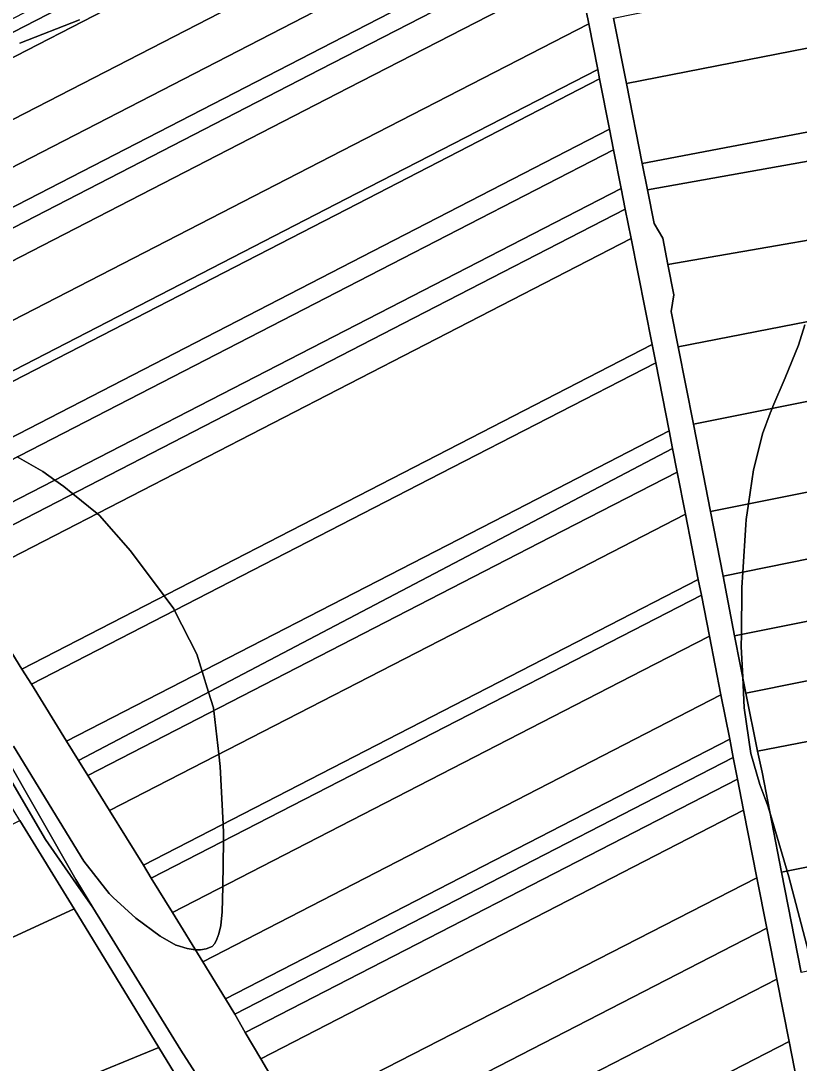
# Model space of a CAD drawing. Extents: x -521939 to -516426, y -1197857 to -1189551.
# Drawn here: x -520650.2 to -520378.7, y -1190226.7 to -1189863.1 of the extents above; entities that cross this region are included whole.
import ezdxf

# ---------------------------------------------------------------- set-up
doc = ezdxf.new("R2010")
doc.units = 0
for name, color, linetype in [('95560013', 7, 'Continuous'), ('95640013', 7, 'Continuous'), ('95660013', 7, 'Continuous')]:
    doc.layers.add(name, color=color, linetype=linetype)

msp = doc.modelspace()

# ---------------------------------------------------------------- linework, layer by layer
at = {"layer": '95560013'}
for points in [[(-520478.5, -1189777.12), (-520560.86, -1189819.55), (-520724.92, -1189904.07), (-520727.89, -1189902.2), (-520729.38, -1189901.54), (-520568.34, -1189818.61), (-520480.47, -1189773.36)], [(-520717.89, -1189909.3), (-520722.93, -1189905.34), (-520724.92, -1189904.07), (-520560.86, -1189819.55), (-520478.5, -1189777.12), (-520474.96, -1189783.97), (-520558.87, -1189827.26)], [(-520717.89, -1189909.3), (-520558.87, -1189827.26), (-520474.96, -1189783.97), (-520467.22, -1189801.74), (-520544.77, -1189841.69), (-520704.82, -1189924.14), (-520710.73, -1189916.79)], [(-520704.82, -1189924.14), (-520544.77, -1189841.69), (-520467.22, -1189801.74), (-520462.52, -1189816.05), (-520540.17, -1189856.03), (-520699.84, -1189938.24)], [(-520699.84, -1189938.24), (-520540.17, -1189856.03), (-520462.52, -1189816.05), (-520459.4, -1189828.36), (-520537.7, -1189868.68), (-520697.31, -1189950.87)], [(-520697.31, -1189950.87), (-520537.7, -1189868.68), (-520459.4, -1189828.36), (-520457.93, -1189834.89), (-520545.78, -1189880.13), (-520696.76, -1189957.88)], [(-520696.76, -1189957.88), (-520545.78, -1189880.13), (-520457.93, -1189834.89), (-520455.88, -1189845.31), (-520535.92, -1189886.5), (-520696, -1189968.88)], [(-520443.42, -1189862.15), (-520351.31, -1189843.38), (-520346.91, -1189853.63), (-520344.39, -1189866.49), (-520438.94, -1189885.01)], [(-520696, -1189968.88), (-520535.92, -1189886.5), (-520455.88, -1189845.31), (-520452.13, -1189864.14), (-520538.28, -1189908.5), (-520695.16, -1189989.28)], [(-520695.16, -1189989.28), (-520538.28, -1189908.5), (-520452.13, -1189864.14), (-520448.96, -1189880.06), (-520532.83, -1189923.25), (-520692.55, -1190005.5), (-520694.98, -1189992.45)], [(-520339.95, -1189895.05), (-520433.46, -1189912.89), (-520438.94, -1189885.01), (-520344.39, -1189866.49)], [(-520692.55, -1190005.5), (-520532.83, -1189923.25), (-520448.96, -1189880.06), (-520448.32, -1189883.37), (-520532.82, -1189926.89), (-520691.84, -1190008.79)], [(-520444.85, -1189900.94), (-520527.38, -1189943.46), (-520687.51, -1190025.96), (-520691.84, -1190008.79), (-520532.82, -1189926.89), (-520448.32, -1189883.37)], [(-520433.46, -1189912.89), (-520339.95, -1189895.05), (-520338.49, -1189905.37), (-520431.66, -1189922.07)], [(-520443.47, -1189908.13), (-520524.79, -1189949.99), (-520685.06, -1190032.49), (-520687.51, -1190025.96), (-520527.38, -1189943.46), (-520444.85, -1189900.94)], [(-520334.63, -1189932.46), (-520424.49, -1189948.09), (-520426.3, -1189938.88), (-520429.34, -1189933.8), (-520431.66, -1189922.07), (-520338.49, -1189905.37)], [(-520440.81, -1189921.53), (-520517.57, -1189961.07), (-520678.04, -1190043.73), (-520685.06, -1190032.49), (-520524.79, -1189949.99), (-520443.47, -1189908.13)], [(-520674.3, -1190049.78), (-520678.04, -1190043.73), (-520517.57, -1189961.07), (-520440.81, -1189921.53), (-520439.37, -1189928.74), (-520512.97, -1189966.66)], [(-520668.96, -1190058.36), (-520674.3, -1190049.78), (-520512.97, -1189966.66), (-520439.37, -1189928.74), (-520437.33, -1189939.01), (-520509.08, -1189975.98)], [(-520424.49, -1189948.09), (-520334.63, -1189932.46), (-520330.78, -1189959.3), (-520420.88, -1189976.82), (-520423.3, -1189964.53), (-520422.41, -1189958.68)], [(-520649.81, -1190089.25), (-520664.99, -1190064.75), (-520668.96, -1190058.36), (-520509.08, -1189975.98), (-520437.33, -1189939.01), (-520429.98, -1189976.03), (-520489.51, -1190006.69)], [(-520420.88, -1189976.82), (-520330.78, -1189959.3), (-520327.48, -1189982.3), (-520326.69, -1189985.96), (-520415.58, -1190003.82)], [(-520429.98, -1189976.03), (-520428.73, -1189982.35), (-520503.8, -1190021), (-520646.54, -1190094.49), (-520649.81, -1190089.25), (-520489.51, -1190006.69)], [(-520428.73, -1189982.35), (-520424.06, -1190006.15), (-520477.45, -1190033.64), (-520634.26, -1190114.38), (-520646.54, -1190094.49), (-520503.8, -1190021)], [(-520326.69, -1189985.96), (-520320.21, -1190016.34), (-520409.61, -1190034.24), (-520415.58, -1190003.82)], [(-520634.26, -1190114.38), (-520477.45, -1190033.64), (-520424.06, -1190006.15), (-520422.85, -1190012.32), (-520469.17, -1190036.63), (-520630.08, -1190121.08)], [(-520630.08, -1190121.08), (-520469.17, -1190036.63), (-520422.85, -1190012.32), (-520421.24, -1190020.5), (-520465.41, -1190043.25), (-520626.81, -1190126.38)], [(-520409.61, -1190034.24), (-520320.21, -1190016.34), (-520315.66, -1190035.24), (-520314.17, -1190038.32), (-520405.21, -1190056.77)], [(-520421.24, -1190020.5), (-520418.36, -1190035.16), (-520458.74, -1190055.95), (-520619.25, -1190138.59), (-520626.81, -1190126.38), (-520465.41, -1190043.25)], [(-520418.36, -1190035.16), (-520413.93, -1190058), (-520448.75, -1190075.93), (-520607.45, -1190157.65), (-520619.25, -1190138.59), (-520458.74, -1190055.95)], [(-520405.21, -1190056.77), (-520314.17, -1190038.32), (-520305.36, -1190058.45), (-520401.22, -1190077.65)], [(-520413.93, -1190058), (-520412.81, -1190063.42), (-520444.62, -1190079.79), (-520604.7, -1190162.17), (-520607.45, -1190157.65), (-520448.75, -1190075.93)], [(-520401.22, -1190077.65), (-520305.36, -1190058.45), (-520303.92, -1190061.74), (-520294.93, -1190077), (-520397.27, -1190097.65)], [(-520412.81, -1190063.42), (-520409.99, -1190077.75), (-520433.32, -1190089.76), (-520597.31, -1190174.18), (-520604.7, -1190162.17), (-520444.62, -1190079.79)], [(-520397.27, -1190097.65), (-520294.93, -1190077), (-520285.54, -1190093.03), (-520283.85, -1190096.73), (-520393.2, -1190117.89)], [(-520409.99, -1190077.75), (-520405.98, -1190098.21), (-520428.33, -1190109.72), (-520586.78, -1190191.32), (-520597.31, -1190174.18), (-520433.32, -1190089.76)], [(-520578.85, -1190204.26), (-520586.78, -1190191.32), (-520428.33, -1190109.72), (-520405.98, -1190098.21), (-520402.94, -1190113.68)], [(-520393.2, -1190117.89), (-520283.85, -1190096.73), (-520280.91, -1190104.08), (-520274.49, -1190121.75), (-520269.75, -1190136.9), (-520384.87, -1190160.07), (-520391.56, -1190125.16)], [(-520575.54, -1190209.65), (-520578.85, -1190204.26), (-520402.94, -1190113.68), (-520401.68, -1190120.11)], [(-520400.22, -1190127.57), (-520571.92, -1190216.03), (-520575.54, -1190209.65), (-520401.68, -1190120.11)], [(-520400.22, -1190127.57), (-520398.08, -1190138.46), (-520566.46, -1190225.16), (-520571.92, -1190216.03)], [(-520398.08, -1190138.46), (-520393.44, -1190162.05), (-520555.01, -1190244.86), (-520566.46, -1190225.16)], [(-520260.67, -1190171.89), (-520377.99, -1190195.02), (-520384.87, -1190160.07), (-520269.75, -1190136.9), (-520265.74, -1190150.19)], [(-520731.14, -1190182.68), (-520650.61, -1190142), (-520631.58, -1190172.83), (-520736.44, -1190221.23)], [(-520389.99, -1190179.56), (-520546, -1190259.94), (-520555.01, -1190244.86), (-520393.44, -1190162.05)], [(-520744.03, -1190260.62), (-520736.44, -1190221.23), (-520631.58, -1190172.83), (-520602.03, -1190221.27), (-520749.23, -1190281.66)], [(-520546, -1190259.94), (-520389.99, -1190179.56), (-520386.49, -1190197.4), (-520537.12, -1190274.8)], [(-520382.22, -1190219.18), (-520525.87, -1190293.08), (-520537.12, -1190274.8), (-520386.49, -1190197.4)], [(-520755.95, -1190305.31), (-520749.23, -1190281.66), (-520602.03, -1190221.27), (-520588.57, -1190243.38)], [(-520379.42, -1190233.48), (-520518.77, -1190305.18), (-520525.87, -1190293.08), (-520382.22, -1190219.18)]]:
    msp.add_lwpolyline(points, close=True, dxfattribs=at)
at = {"layer": '95640013'}
for points in [[(-520379.42, -1190233.48), (-520382.22, -1190219.18), (-520386.49, -1190197.4), (-520389.99, -1190179.56), (-520393.44, -1190162.05), (-520398.08, -1190138.46), (-520400.22, -1190127.57), (-520401.68, -1190120.11), (-520402.94, -1190113.68), (-520405.98, -1190098.21), (-520409.99, -1190077.75), (-520412.81, -1190063.42), (-520413.93, -1190058), (-520418.36, -1190035.16), (-520421.24, -1190020.5), (-520422.85, -1190012.32), (-520424.06, -1190006.15), (-520428.73, -1189982.35), (-520429.98, -1189976.03), (-520437.33, -1189939.01), (-520439.37, -1189928.74), (-520440.81, -1189921.53), (-520443.47, -1189908.13), (-520444.85, -1189900.94), (-520448.32, -1189883.37), (-520448.96, -1189880.06), (-520452.13, -1189864.14), (-520455.88, -1189845.31)], [(-520443.42, -1189862.15), (-520438.94, -1189885.01), (-520433.46, -1189912.89), (-520431.66, -1189922.07), (-520429.34, -1189933.8), (-520426.3, -1189938.88), (-520424.49, -1189948.09), (-520422.41, -1189958.68), (-520423.3, -1189964.53), (-520420.88, -1189976.82), (-520415.58, -1190003.82), (-520409.61, -1190034.24), (-520405.21, -1190056.77), (-520401.22, -1190077.65), (-520397.27, -1190097.65), (-520393.2, -1190117.89), (-520391.56, -1190125.16), (-520384.87, -1190160.07), (-520377.99, -1190195.02)], [(-520664.99, -1190064.75), (-520649.81, -1190089.25), (-520646.54, -1190094.49), (-520634.26, -1190114.38), (-520630.08, -1190121.08), (-520626.81, -1190126.38), (-520619.25, -1190138.59), (-520607.45, -1190157.65), (-520604.7, -1190162.17), (-520597.31, -1190174.18), (-520586.78, -1190191.32), (-520578.85, -1190204.26), (-520575.54, -1190209.65), (-520571.92, -1190216.03), (-520566.46, -1190225.16), (-520555.01, -1190244.86)], [(-520588.57, -1190243.38), (-520602.03, -1190221.27), (-520631.58, -1190172.83), (-520650.61, -1190142), (-520662.54, -1190122.49), (-520668.3, -1190111.67), (-520669.52, -1190109.47), (-520679.67, -1190091.18), (-520681.36, -1190087.92), (-520688.71, -1190074.44), (-520684.77, -1190072.63), (-520683.08, -1190075.53), (-520660.83, -1190116.01), (-520641.58, -1190148.69), (-520631.87, -1190162.78), (-520625.12, -1190172.36), (-520594.4, -1190222.18), (-520569.14, -1190261.44)], [(-520569.14, -1190261.44), (-520594.4, -1190222.18), (-520625.12, -1190172.36), (-520630.98, -1190162.68), (-520656.35, -1190118.25)]]:
    msp.add_lwpolyline(points, dxfattribs=at)
msp.add_lwpolyline([(-520683.08, -1190075.53), (-520677.11, -1190082.08), (-520669.33, -1190095.42), (-520656.35, -1190118.25), (-520630.98, -1190162.68), (-520625.12, -1190172.36), (-520631.87, -1190162.78), (-520641.58, -1190148.69), (-520660.83, -1190116.01)], close=True, dxfattribs=at)
at = {"layer": '95660013'}
for points in [[(-520629.7, -1189862.77), (-520650.58, -1189870.93)], [(-520650.58, -1189870.93), (-520629.7, -1189862.77)], [(-520376.76, -1189969.18), (-520378.96, -1189976.25), (-520383.6, -1189987.61), (-520387.89, -1189997.58), (-520388.16, -1189998.31), (-520388.79, -1190000), (-520391.48, -1190007.2), (-520391.86, -1190008.71), (-520394.61, -1190019.71), (-520396.36, -1190031.59), (-520397.16, -1190036.99), (-520397.28, -1190038.92), (-520398.33, -1190055.38), (-520398.67, -1190060.75), (-520398.85, -1190077.18), (-520398.9, -1190081.38), (-520398.38, -1190092.02), (-520397.86, -1190102.71), (-520395.54, -1190118.7), (-520392.41, -1190129.48), (-520389.63, -1190136.9), (-520388.72, -1190140), (-520382.92, -1190159.68), (-520382.32, -1190161.71), (-520374.9, -1190190.1)], [(-520374.9, -1190190.1), (-520382.32, -1190161.71), (-520382.92, -1190159.68), (-520388.72, -1190140), (-520389.63, -1190136.9), (-520392.41, -1190129.48), (-520395.54, -1190118.7), (-520397.86, -1190102.71), (-520398.38, -1190092.02), (-520398.9, -1190081.38), (-520398.85, -1190077.18), (-520398.67, -1190060.75), (-520398.33, -1190055.38), (-520397.28, -1190038.92), (-520397.16, -1190036.99), (-520396.36, -1190031.59), (-520394.61, -1190019.71), (-520391.86, -1190008.71), (-520391.48, -1190007.2), (-520388.79, -1190000), (-520388.16, -1189998.31), (-520387.89, -1189997.58), (-520383.6, -1189987.61), (-520378.96, -1189976.25), (-520376.76, -1189969.18)], [(-520652.76, -1190116.15), (-520628.23, -1190156.18), (-520619.43, -1190167.56), (-520617.98, -1190168.89), (-520610.15, -1190176.13), (-520601.58, -1190182.35), (-520596.19, -1190185.52), (-520596.08, -1190185.55), (-520592.19, -1190186.69), (-520589.37, -1190187.11), (-520589.03, -1190187.16), (-520587.5, -1190187.16), (-520585.62, -1190186.81), (-520583.51, -1190185.99), (-520582.57, -1190184.93), (-520581.87, -1190183.41), (-520581.16, -1190181.53), (-520580.46, -1190178.71), (-520579.93, -1190173.9), (-520579.78, -1190165.16), (-520579.51, -1190149.21), (-520579.46, -1190146.44), (-520579.62, -1190143.32), (-520580.63, -1190123.2), (-520581.12, -1190118.96), (-520582.87, -1190103.75), (-520582.98, -1190102.77), (-520584.7, -1190097.26), (-520586.96, -1190090.03), (-520588.85, -1190083.99), (-520596.57, -1190068.76), (-520596.83, -1190068.26), (-520600.22, -1190063.71), (-520611.97, -1190047.96), (-520622.77, -1190035.63), (-520623.58, -1190034.98), (-520632.12, -1190028.05), (-520635.21, -1190025.54), (-520638.33, -1190023.28), (-520642.49, -1190020.26), (-520651.49, -1190015.21)], [(-520651.49, -1190015.21), (-520642.49, -1190020.26), (-520638.33, -1190023.28), (-520635.21, -1190025.54), (-520632.12, -1190028.05), (-520623.58, -1190034.98), (-520622.77, -1190035.63), (-520611.97, -1190047.96), (-520600.22, -1190063.71), (-520596.83, -1190068.26), (-520596.57, -1190068.76), (-520588.85, -1190083.99), (-520586.96, -1190090.03), (-520584.7, -1190097.26), (-520582.98, -1190102.77), (-520582.87, -1190103.75), (-520581.12, -1190118.96), (-520580.63, -1190123.2), (-520579.62, -1190143.32), (-520579.46, -1190146.44), (-520579.51, -1190149.21), (-520579.78, -1190165.16), (-520579.93, -1190173.9), (-520580.46, -1190178.71), (-520581.16, -1190181.53), (-520581.87, -1190183.41), (-520582.57, -1190184.93), (-520583.51, -1190185.99), (-520585.62, -1190186.81), (-520587.5, -1190187.16), (-520589.03, -1190187.16), (-520589.37, -1190187.11), (-520592.19, -1190186.69), (-520596.08, -1190185.55), (-520596.19, -1190185.52), (-520601.58, -1190182.35), (-520610.15, -1190176.13), (-520617.98, -1190168.89), (-520619.43, -1190167.56), (-520628.23, -1190156.18), (-520652.76, -1190116.15)]]:
    msp.add_lwpolyline(points, dxfattribs=at)

doc.saveas('drawing.dxf')
